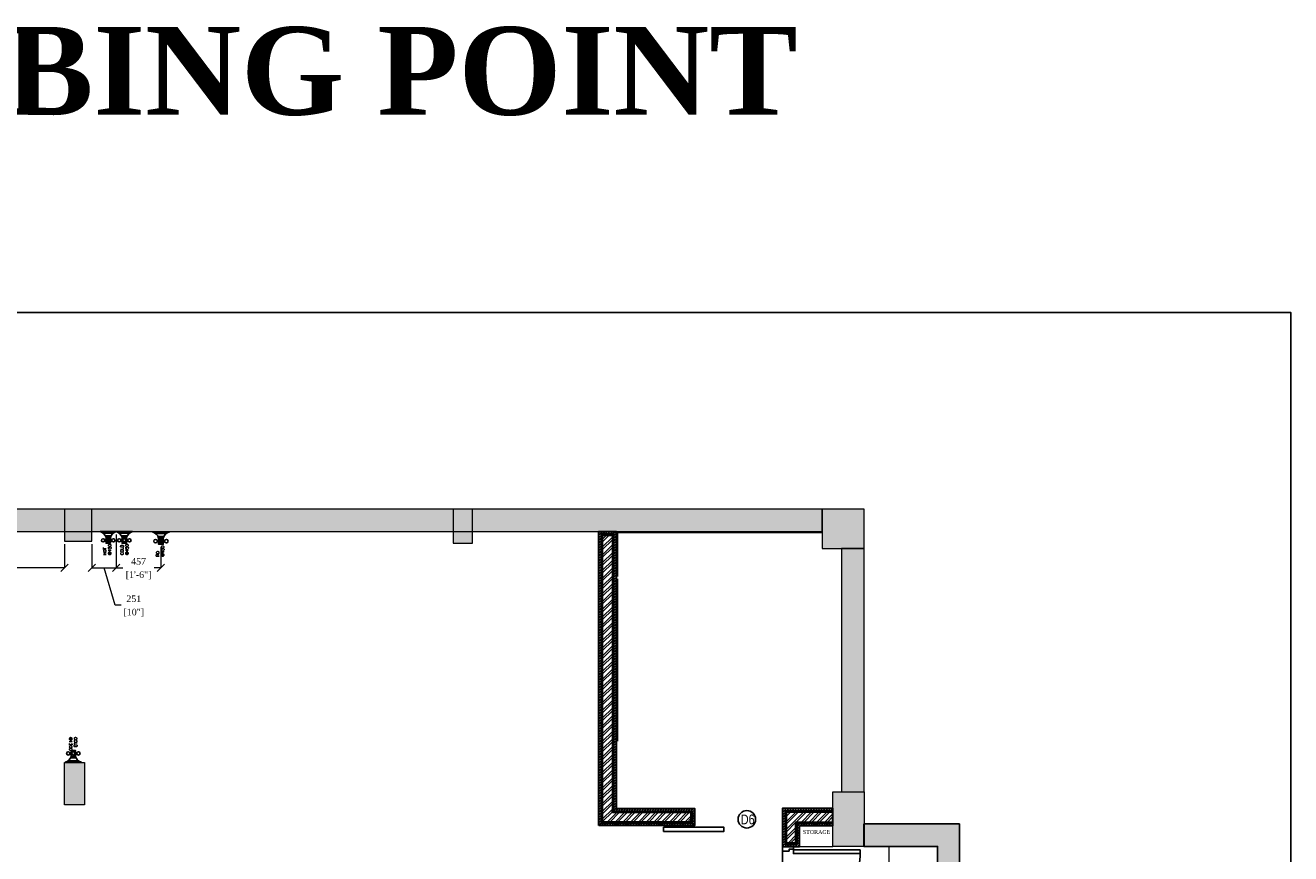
# Model space of a CAD drawing. Extents: x 3940905 to 4145695, y 925352 to 1109797.
# Tile 896 of 1056: x 4092959 to 4105919, y 1049264 to 1057745. Entities that reach past the tile are written whole.
import ezdxf

# ---------------------------------------------------------------- set-up
doc = ezdxf.new("R2010")
doc.units = 0
doc.header["$LTSCALE"] = 750
doc.header["$MEASUREMENT"] = 0
doc.header["$PDMODE"] = 35
doc.header["$PDSIZE"] = 150
doc.linetypes.add('DASHED', pattern=[0.75, 0.5, -0.25])
doc.linetypes.add('DASHED2', pattern=[0.375, 0.25, -0.125])
doc.layers.get('0').update_dxf_attribs({"linetype": 'CONTINUOUS', "lineweight": 0})
doc.layers.get('Defpoints').update_dxf_attribs({"linetype": 'CONTINUOUS'})
for name, color, linetype in [('AR-FURNITURE', 34, 'CONTINUOUS'), ('CKD Plumbing', 6, 'CONTINUOUS'), ('DOOR', 44, 'CONTINUOUS'), ('kitchen equip1', 8, 'CONTINUOUS'), ('PDF_KIT TEXT.', 7, 'CONTINUOUS'), ('S-Hatch_8', 7, 'CONTINUOUS'), ('TEXT', 7, 'CONTINUOUS')]:
    doc.layers.add(name, color=color, linetype=linetype)
for name, color, linetype, lineweight in [('CIVIL WALLS', 7, 'CONTINUOUS', 30), ('CKD - Kit Text', 171, 'CONTINUOUS', 13), ('CKD Dimensions', 7, 'CONTINUOUS', 0), ('CKD Equipments', 252, 'CONTINUOUS', 0), ('COLUMN', 1, 'CONTINUOUS', 9), ('COUNTER', 34, 'CONTINUOUS', 0), ('FURN', 15, 'CONTINUOUS', 5), ('HATCH', 7, 'CONTINUOUS', 0), ('wall', 7, 'CONTINUOUS', 25)]:
    doc.layers.add(name, color=color, linetype=linetype, lineweight=lineweight)
doc.styles.add('ARA-30', font='arial.ttf', dxfattribs={"width": 0.8, "height": 150})
doc.styles.add('CKD_Dimension Text', font='BOOKOS.TTF')
doc.styles.get("Standard").update_dxf_attribs({"font": 'romans.shx'})
doc.styles.add('TXT1', font='times.ttf')
doc.dimstyles.new('CKD-Dimensions', dxfattribs={"dimscale": 1.5, "dimtxt": 45, "dimasz": 50, "dimexe": 0, "dimexo": 20, "dimgap": 20, "dimtad": 0, "dimdec": 0, "dimzin": 4, "dimdsep": 46, "dimtxsty": 'CKD_Dimension Text', "dimblk": 'OBLIQUE', "dimcen": 12, "dimclrd": 150, "dimclre": 150, "dimclrt": 7, "dimazin": 2, "dimtfac": 1, "dimtdec": 0, "dimtofl": 0, "dimtmove": 1, "dimatfit": 2, "dimfxl": 1, "dimtfillclr": 7, "dimtolj": 1, "dimtzin": 0, "dimlwd": -1, "dimlwe": -1, "dimarcsym": 0})
pattern_1 = [(45, (113076.0437304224, 4769.378679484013), (-39.7747564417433, 39.7747564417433), []), (45, (113102.5602346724, 4769.378679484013), (-39.7747564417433, 39.7747564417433), [])]
pattern_2 = [(49.99999999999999, (113076.0437304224, 4769.378679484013), (21.5178054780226, -1.882564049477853), [2.25, -24.75]), (355, (113076.0437304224, 4769.378679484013), (-4.16254000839, 22.56576401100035), [1.8, -19.8]), (100.45144446, (113077.8368808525, 4769.221799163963), (17.35526540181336, 20.68319972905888), [1.912205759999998, -21.03426335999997]), (46.18420000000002, (113076.0437304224, 4775.378679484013), (32.01723992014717, -4.965578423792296), [3.375, -37.125]), (96.63563549, (113078.7118327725, 4774.964880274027), (28.03985837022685, 29.22355802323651), [2.86831026, -31.55141279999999]), (351.1841639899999, (113076.0437304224, 4775.378679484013), (28.03985835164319, 29.2235580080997), [2.7, -29.70000003]), (21, (113079.0437304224, 4773.878679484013), (17.90721156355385, -12.07856671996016), [2.25, -24.75]), (326.0000000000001, (113079.0437304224, 4773.878679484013), (7.299459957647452, 21.75450135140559), [1.799999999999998, -19.79999999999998]), (71.45144474, (113080.5359980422, 4772.872132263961), (25.20667130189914, 9.675934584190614), [1.912205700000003, -21.03426336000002]), (37.50000000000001, (113076.0437304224, 4769.378679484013), (0.3647956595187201, 9.986815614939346), [0, -19.56, 0, -20.1, 0, -19.875]), (7.499999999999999, (113076.0437304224, 4769.378679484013), (7.892086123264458, 11.83235135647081), [0, -11.45999999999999, 0, -19.10999999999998, 0, -7.574999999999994]), (327.5, (113069.3537304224, 4769.378679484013), (16.01467308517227, -0.6766461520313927), [0, -7.5, 0, -23.4, 0, -31.05]), (317.5, (113066.3537304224, 4769.378679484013), (17.49558508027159, 3.003149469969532), [0, -9.75, 0, -15.54, 0, -22.05])]

# ---------------------------------------------------------------- blocks, each defined once
blk = doc.blocks.new('EDFDSCX')
blk.add_line((498130.3504498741, -854141.3801531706, -1.195304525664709e-08), (498655.5372229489, -854140.8563936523, -1.195304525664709e-08))
at = {"layer": 'DOOR', "elevation": -1.195304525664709e-08}
for points in [[(498666.0847833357, -853504.0026184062), (498666.6308213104, -854051.5285574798), (498635.9364051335, -854051.5591684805), (498635.3903671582, -853504.0332294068)], [(498092.8548822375, -854052.074595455), (498114.6604399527, -854052.079027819), (498114.6693046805, -854087.2179123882), (498130.3637469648, -854087.213480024), (498130.3504498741, -854141.3801531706), (498092.8504498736, -854141.3801531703)], [(498692.8545904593, -854051.4762263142), (498671.0490849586, -854051.5241512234), (498671.1103069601, -854086.6629835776), (498655.4158870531, -854086.6898547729), (498655.5372229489, -854140.8563936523), (498693.0371483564, -854140.7815975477)]]:
    blk.add_lwpolyline(points, close=True, dxfattribs=at)
at = {"layer": 'DOOR', "color": 8, "linetype": 'DASHED2', "ltscale": 0.5}
blk.add_arc((498643.5917439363, -854033.2365009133, -1.195304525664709e-08), 529.2668184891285, 89.22640451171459, 182.040228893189, dxfattribs=at)
blk = doc.blocks.new('COLUMN')
at = {"layer": 'COLUMN'}
h = blk.add_hatch(color=1, dxfattribs=at)
h.dxf.hatch_style = 1
h.paths.add_polyline_path([(2683498.95855519, 965771.0625738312), (2684447.95855519, 965771.0625738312), (2684447.95855519, 965331.0625738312), (2683498.95855519, 965331.0625738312)])
h.paths.add_polyline_path([(2684237.95855519, 970191.0625738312), (2683498.95855519, 970191.0625738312), (2683498.95855519, 969191.0625738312), (2684237.95855519, 969191.0625738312)])
h.paths.add_polyline_path([(2687442.95855519, 969266.0625738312), (2687037.95855519, 969266.0625738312), (2687037.95855519, 970031.0625738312), (2687442.95855519, 970031.0625738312)])
h.paths.add_polyline_path([(2687107.95855519, 972041.44686994), (2687643.95855519, 972041.44686994), (2687643.95855519, 971756.0625738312), (2687107.95855519, 971756.0625738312)])
h.paths.add_polyline_path([(2683498.95855519, 973491.0625738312), (2684407.95855519, 973491.0625738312), (2684407.95855519, 973041.0625738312), (2683498.95855519, 973041.0625738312)])
h.paths.add_polyline_path([(2683648.95855519, 975761.0625738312), (2683977.95855519, 975761.0625738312), (2683977.95855519, 975211.0625738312), (2683648.95855519, 975211.0625738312)])
h.paths.add_polyline_path([(2686977.95855519, 975811.0625738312), (2687727.95855519, 975811.0625738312), (2687727.95855519, 975476.0625738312), (2686977.95855519, 975476.0625738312)])
h.paths.add_polyline_path([(2689868.95855519, 975851.0625738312), (2689027.95855519, 975851.0625738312), (2689027.95855519, 975556.0625738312), (2689868.95855519, 975556.0625738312)])
h.paths.add_polyline_path([(2686977.95855519, 973346.0625738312), (2687643.95855519, 973346.0625738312), (2687643.95855519, 973116.0625738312), (2686977.95855519, 973116.0625738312)])
h.paths.add_polyline_path([(2683823.95855519, 977646.0625738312), (2684028.95855519, 977646.0625738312), (2684028.95855519, 977211.0625738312), (2683823.95855519, 977211.0625738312)])
h.paths.add_polyline_path([(2683823.95855519, 979911.0625738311), (2684103.95855519, 979911.0625738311), (2684103.95855519, 980241.0625738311), (2683823.95855519, 980241.0625738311)])
h.paths.add_polyline_path([(2687803.95855519, 979891.0625738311), (2688003.95855519, 979891.0625738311), (2688003.95855519, 980241.0625738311), (2687803.95855519, 980241.0625738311)])
h.paths.add_polyline_path([(2691583.95855519, 979836.0625738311), (2692013.95855519, 979836.0625738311), (2692013.95855519, 980241.0625738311), (2691583.95855519, 980241.0625738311)])
h.paths.add_polyline_path([(2691695.95855519, 977346.0625738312), (2692013.95855519, 977346.0625738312), (2692013.95855519, 976786.0625738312), (2691695.95855519, 976786.0625738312)])
h.paths.add_polyline_path([(2687442.95855519, 965841.0625738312), (2686812.95855519, 965841.0625738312), (2686812.95855519, 965401.0625738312), (2687442.95855519, 965401.0625738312)])
h.paths.add_polyline_path([(2687467.95855519, 963421.0625738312), (2686702.95855519, 963421.0625738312), (2686702.95855519, 962976.0625738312), (2687467.95855519, 962976.0625738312)])
h.paths.add_polyline_path([(2684167.95855519, 963191.0625738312), (2683398.958555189, 963191.0625738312), (2683398.958555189, 962446.0625738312), (2684167.95855519, 962446.0625738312)])
h.paths.add_polyline_path([(2684447.95855519, 958916.0625738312), (2683398.95855519, 958916.0625738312), (2683398.95855519, 959356.0625738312), (2684447.95855519, 959356.0625738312)])
h.paths.add_polyline_path([(2684447.95855519, 957356.0625738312), (2683413.95855519, 957356.0625738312), (2683413.95855519, 956916.0625738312), (2684447.95855519, 956916.0625738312)])
h.paths.add_polyline_path([(2687457.95855519, 957436.0625738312), (2686707.95855519, 957436.0625738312), (2686707.95855519, 956996.0625738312), (2687457.95855519, 956996.0625738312)])
h.paths.add_polyline_path([(2687452.95855519, 959516.0625738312), (2686692.95855519, 959516.0625738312), (2686692.95855519, 959086.0625738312), (2687452.95855519, 959086.0625738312)])
h.paths.add_polyline_path([(2683413.95855519, 953326.0625738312), (2684312.95855519, 953326.0625738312), (2684312.95855519, 953776.0625738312), (2683413.95855519, 953776.0625738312)])
h.paths.add_polyline_path([(2683293.95855519, 952396.0625738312), (2683767.95855519, 952396.0625738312), (2683767.95855519, 951976.0625738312), (2683293.95855519, 951976.0625738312)])
h.paths.add_polyline_path([(2682463.958555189, 977841.0625738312), (2681833.95855519, 977841.0625738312), (2681833.95855519, 977051.0625738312), (2682463.958555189, 977051.0625738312)])
at = {"color": 2}
for points in [[(2683823.95855519, 979911.0625738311), (2684103.95855519, 979911.0625738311), (2684103.95855519, 980241.0625738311), (2683823.95855519, 980241.0625738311)], [(2687803.95855519, 979891.0625738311), (2688003.95855519, 979891.0625738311), (2688003.95855519, 980241.0625738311), (2687803.95855519, 980241.0625738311)], [(2691583.95855519, 979836.0625738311), (2692013.95855519, 979836.0625738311), (2692013.95855519, 980241.0625738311), (2691583.95855519, 980241.0625738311)], [(2683823.95855519, 977646.0625738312), (2684028.95855519, 977646.0625738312), (2684028.95855519, 977211.0625738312), (2683823.95855519, 977211.0625738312)], [(2691695.95855519, 977346.0625738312), (2692013.95855519, 977346.0625738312), (2692013.95855519, 976786.0625738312), (2691695.95855519, 976786.0625738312)]]:
    blk.add_lwpolyline(points, close=True, dxfattribs=at)
at = {"layer": 'COLUMN', "color": 1}
for points in [[(2683823.95855519, 979911.0625738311), (2684103.95855519, 979911.0625738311), (2684103.95855519, 980241.0625738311), (2683823.95855519, 980241.0625738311)], [(2687803.95855519, 979891.0625738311), (2688003.95855519, 979891.0625738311), (2688003.95855519, 980241.0625738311), (2687803.95855519, 980241.0625738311)], [(2691583.95855519, 979836.0625738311), (2692013.95855519, 979836.0625738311), (2692013.95855519, 980241.0625738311), (2691583.95855519, 980241.0625738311)], [(2683823.95855519, 977646.0625738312), (2684028.95855519, 977646.0625738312), (2684028.95855519, 977211.0625738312), (2683823.95855519, 977211.0625738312)], [(2691695.95855519, 977346.0625738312), (2692013.95855519, 977346.0625738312), (2692013.95855519, 976786.0625738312), (2691695.95855519, 976786.0625738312)]]:
    blk.add_lwpolyline(points, close=True, dxfattribs=at)
blk = doc.blocks.new('G$C978481E4')
at = {"layer": 'CKD Plumbing'}
h = blk.add_hatch(color=1, dxfattribs=at)
h.dxf.hatch_style = 1
h.paths.add_polyline_path([(180.3019406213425, 225.000094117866), (120.3019406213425, 225.000094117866), (120.3019406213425, 270.000094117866), (180.3019406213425, 270.000094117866)])
h = blk.add_hatch(color=5, dxfattribs=at)
h.dxf.hatch_style = 1
h.paths.add_polyline_path([(180.3019406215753, 60.00003137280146), (120.3019406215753, 60.00003137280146), (120.3019406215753, 105.0000313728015), (180.3019406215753, 105.0000313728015)])
edge = h.paths.add_edge_path()
edge.add_arc((157.8019804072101, -22.49992884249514), 85.51310803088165, 15.25509999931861, 74.74490000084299)
edge.add_line((240.3019406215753, 165.0000313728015), (240.3019406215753, 3.137280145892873e-05))
edge.add_line((195.3019406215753, 54.12603137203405), (195.3019406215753, 111.3480313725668))
edge.add_arc((157.8019725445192, 187.5000235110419), 85.51312401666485, 285.25508075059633, 344.7448807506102, ccw=False)
edge.add_line((225.3019406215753, 135.5520313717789), (225.3019406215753, 29.47803137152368))
at = {"layer": 'CKD Plumbing', "color": 1}
for p, q in [((142.8019406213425, 270.000094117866), (142.8019406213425, 285.000094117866)), ((157.8019406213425, 270.000094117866), (157.8019406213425, 285.000094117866)), ((195.3019406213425, 276.3480941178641), (195.3019406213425, 219.1260941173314)), ((225.3019406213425, 194.4780941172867), (225.3019406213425, 300.5520941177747)), ((240.3019406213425, 165.000094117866), (240.3019406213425, 330.000094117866)), ((142.8019406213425, 225.000094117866), (142.8019406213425, 210.000094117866)), ((157.8019406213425, 225.000094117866), (157.8019406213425, 210.000094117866))]:
    blk.add_line(p, q, dxfattribs=at)
at = {"layer": 'CKD Plumbing', "color": 5}
for p, q in [((225.3019406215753, 29.47803137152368), (225.3019406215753, 135.5520313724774)), ((240.3019406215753, 3.137280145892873e-05), (240.3019406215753, 165.0000313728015)), ((142.8019406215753, 105.0000313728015), (142.8019406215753, 120.0000313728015)), ((142.8019406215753, 60.00003137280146), (142.8019406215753, 45.00003137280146)), ((157.8019406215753, 105.0000313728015), (157.8019406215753, 120.0000313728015)), ((157.8019406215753, 60.00003137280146), (157.8019406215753, 45.00003137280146)), ((195.3019406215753, 111.3480313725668), (195.3019406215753, 54.12603137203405))]:
    blk.add_line(p, q, dxfattribs=at)
at = {"layer": 'CKD Plumbing', "color": 1}
blk.add_lwpolyline([(180.3019406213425, 225.000094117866), (120.3019406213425, 225.000094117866), (120.3019406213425, 270.000094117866), (180.3019406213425, 270.000094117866)], close=True, dxfattribs=at)
at = {"layer": 'CKD Plumbing', "color": 5}
blk.add_lwpolyline([(180.3019406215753, 60.00003137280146), (120.3019406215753, 60.00003137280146), (120.3019406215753, 105.0000313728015), (180.3019406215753, 105.0000313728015)], close=True, dxfattribs=at)
at = {"layer": 'CKD Plumbing', "color": 1}
for centre in [(150.3019406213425, 300.000094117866), (150.3019406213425, 247.500094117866), (150.3019406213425, 195.000094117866)]:
    blk.add_circle(centre, 16.77051, dxfattribs=at)
at = {"layer": 'CKD Plumbing', "color": 5}
for centre in [(150.3019406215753, 135.0000313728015), (150.3019406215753, 82.50003137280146), (150.3019406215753, 30.00003137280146)]:
    blk.add_circle(centre, 16.77051, dxfattribs=at)
at = {"layer": 'CKD Plumbing', "color": 1}
for centre, start, end in [((157.8019406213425, 352.500094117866), 285.2550999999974, 344.7448999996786), ((157.8019406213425, 142.500094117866), 15.25509999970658, 74.74490000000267)]:
    blk.add_arc(centre, 85.51313999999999, start, end, dxfattribs=at)
at = {"layer": 'CKD Plumbing', "color": 5}
for centre, start, end in [((157.8019406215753, 187.5000313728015), 285.2550999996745, 344.7448999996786), ((157.8019406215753, -22.49996862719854), 15.25509999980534, 74.74490000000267)]:
    blk.add_arc(centre, 85.51314, start, end, dxfattribs=at)
at = {"layer": 'kitchen equip1', "ltscale": 700}
for p, q in [((163.7756747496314, 261.8140799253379, -5.889800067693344), (135.3283646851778, 261.6159535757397, -5.889800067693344)), ((135.3283646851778, 261.6159535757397, -5.889800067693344), (135.4132759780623, 249.4242492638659, -5.889800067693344)), ((186.0705251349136, 270.0975535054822, -5.889800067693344), (163.7190672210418, 269.9418828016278, -5.889800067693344)), ((163.7190672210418, 269.9418828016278, -5.889800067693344), (163.7756747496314, 261.8140799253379, -5.889800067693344)), ((164.9119411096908, 244.5495747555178, -5.889800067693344), (159.9240515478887, 231.3065153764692, -5.889800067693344)), ((164.9149012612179, 98.24204705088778, -5.889800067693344), (136.4675911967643, 98.04392070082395, -5.889800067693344)), ((164.9715087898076, 90.11424417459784, -5.889800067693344), (164.9149012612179, 98.24204705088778, -5.889800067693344))]:
    blk.add_line(p, q, dxfattribs=at)
at = {"layer": 'CKD Plumbing', "color": 7, "char_height": 30, "width": 251, "attachment_point": 1}
for s, insert in [('HOT\\P@450', (0, 297.0841901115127)), ('COLD\\P@450', (1, 120.5841901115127))]:
    blk.add_mtext(s, dxfattribs=dict(at, insert=insert))
blk = doc.blocks.new('G$C0C3C389A')
at = {"layer": 'CKD Dimensions'}
blk.add_blockref('G$C978481E4', (0, 0), dxfattribs=at)
blk = doc.blocks.new('G$C05251FD8')
at = {"layer": 'CKD Plumbing'}
h = blk.add_hatch(color=54, dxfattribs=at)
h.dxf.hatch_style = 1
h.paths.add_polyline_path([(189.8059406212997, 63.50403320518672), (126.3019406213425, 63.50403320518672), (126.3019406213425, 111.1320332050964), (189.8059406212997, 111.1320332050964)])
at = {"layer": 'CKD Plumbing', "color": 54}
for p, q in [((237.4339406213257, 31.19954840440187, 83.88463124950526), (237.4339406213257, 143.4682700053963, 83.88463124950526)), ((253.3099406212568, 3.320511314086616e-05, 83.88463124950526), (253.3099406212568, 174.6360332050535, 83.88463124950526)), ((150.1159406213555, 111.1320332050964, 83.88463124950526), (150.1159406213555, 127.0080332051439, 83.88463124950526)), ((150.1159406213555, 63.50403320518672, 83.88463124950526), (150.1159406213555, 47.62803320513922, 83.88463124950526)), ((165.9919406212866, 111.1320332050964, 83.88463124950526), (165.9919406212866, 127.0080332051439, 83.88463124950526)), ((165.9919406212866, 63.50403320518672, 83.88463124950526), (165.9919406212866, 47.62803320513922, 83.88463124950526)), ((205.6819406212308, 117.8507564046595, 83.88463124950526), (205.6819406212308, 57.28699160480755, 83.88463124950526))]:
    blk.add_line(p, q, dxfattribs=at)
at = {"layer": 'CKD Plumbing', "color": 54, "elevation": 83.88463124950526}
blk.add_lwpolyline([(189.8059406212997, 63.50403320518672), (126.3019406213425, 63.50403320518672), (126.3019406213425, 111.1320332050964), (189.8059406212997, 111.1320332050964)], close=True, dxfattribs=at)
at = {"layer": 'CKD Plumbing', "color": 54}
for centre in [(158.0539406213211, 142.8840332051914, 83.88463124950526), (158.0539406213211, 87.31803320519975, 83.88463124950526), (158.0539406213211, 31.75203320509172, 83.88463124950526)]:
    blk.add_circle(centre, 17.74990778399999, dxfattribs=at)
for centre, start, end in [((165.9919406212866, 198.4500332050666, 83.88463124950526), 285.2550999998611, 344.744899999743), ((165.9919406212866, -23.8139667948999, 83.88463124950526), 15.2550999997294, 74.7449000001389)]:
    blk.add_arc(centre, 90.50710737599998, start, end, dxfattribs=at)
at = {"layer": 'CKD Plumbing', "color": 7, "insert": (0, 134.5841901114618), "char_height": 30, "width": 251, "attachment_point": 1}
blk.add_mtext('RO\\P@450', dxfattribs=at)
blk = doc.blocks.new('G$CC311305C')
at = {"layer": 'CKD Dimensions'}
blk.add_blockref('G$C05251FD8', (0, 0), dxfattribs=at)
blk = doc.blocks.new('G$C3B45B564')
at = {"layer": 'CKD Plumbing'}
h = blk.add_hatch(color=5, dxfattribs=at)
h.dxf.hatch_style = 1
h.paths.add_polyline_path([(196.8019406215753, 60.00003137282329), (136.8019406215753, 60.00003137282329), (136.8019406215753, 105.0000313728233), (196.8019406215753, 105.0000313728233)])
edge = h.paths.add_edge_path()
edge.add_arc((174.3019804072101, -22.49992884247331), 85.51310803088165, 15.25509999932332, 74.74490000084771)
edge.add_line((256.8019406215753, 165.0000313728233), (256.8019406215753, 3.137282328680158e-05))
edge.add_line((211.8019406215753, 54.12603137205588), (211.8019406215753, 111.3480313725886))
edge.add_arc((174.3019725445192, 187.5000235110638), 85.51312401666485, 285.2550807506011, 344.744880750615, ccw=False)
edge.add_line((241.8019406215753, 135.5520313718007), (241.8019406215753, 29.47803137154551))
at = {"layer": 'CKD Plumbing', "color": 5}
for p, q in [((241.8019406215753, 29.47803137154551), (241.8019406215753, 135.5520313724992)), ((256.8019406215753, 3.137282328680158e-05), (256.8019406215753, 165.0000313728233)), ((159.3019406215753, 105.0000313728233), (159.3019406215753, 120.0000313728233)), ((159.3019406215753, 60.00003137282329), (159.3019406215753, 45.00003137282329)), ((174.3019406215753, 105.0000313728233), (174.3019406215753, 120.0000313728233)), ((174.3019406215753, 60.00003137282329), (174.3019406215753, 45.00003137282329)), ((211.8019406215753, 111.3480313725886), (211.8019406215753, 54.12603137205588))]:
    blk.add_line(p, q, dxfattribs=at)
blk.add_lwpolyline([(196.8019406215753, 60.00003137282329), (136.8019406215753, 60.00003137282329), (136.8019406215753, 105.0000313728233), (196.8019406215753, 105.0000313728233)], close=True, dxfattribs=at)
for centre in [(166.8019406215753, 135.0000313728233), (166.8019406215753, 82.50003137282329), (166.8019406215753, 30.00003137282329)]:
    blk.add_circle(centre, 16.77051, dxfattribs=at)
for centre, start, end in [((174.3019406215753, 187.5000313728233), 285.2550999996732, 344.7448999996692), ((174.3019406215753, -22.49996862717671), 15.25509999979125, 74.74490000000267)]:
    blk.add_arc(centre, 85.51314, start, end, dxfattribs=at)
at = {"layer": 'kitchen equip1', "ltscale": 700}
for p, q in [((181.4149012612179, 98.2420470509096, -5.889800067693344), (152.9675911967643, 98.04392070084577, -5.889800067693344)), ((181.4715087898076, 90.11424417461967, -5.889800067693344), (181.4149012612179, 98.2420470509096, -5.889800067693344))]:
    blk.add_line(p, q, dxfattribs=at)
at = {"layer": 'CKD Plumbing', "color": 7, "insert": (0, 120.58419011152), "char_height": 30, "width": 251, "attachment_point": 1}
blk.add_mtext('COLD\\P@1200', dxfattribs=at)
blk = doc.blocks.new('G$C67A3429A')
at = {"layer": 'CKD - Kit Text', "ltscale": 10}
blk.add_blockref('G$C3B45B564', (0, 7.275957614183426e-12), dxfattribs=at)
blk = doc.blocks.new('_Oblique')
at = {"color": 0, "linetype": 'ByBlock', "lineweight": -2, "transparency": 16777216}
blk.add_line((-0.5, -0.5), (0.5, 0.5), dxfattribs=at)
blk = doc.blocks.new('*D851')
at = {"layer": 'CKD Dimensions', "color": 150}
for p, q in [((4091611.23075808, 1052531.620563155), (4091611.23075808, 1052190.640273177)), ((4093359.533385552, 1052432.149087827), (4093359.533385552, 1052190.640273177)), ((4091611.23075808, 1052190.640273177), (4092324.736910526, 1052190.640273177)), ((4093359.533385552, 1052190.640273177), (4092646.027233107, 1052190.640273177))]:
    blk.add_line(p, q, dxfattribs=at)
at = {"layer": 'Defpoints', "color": 0}
for p in [(4091611.23075808, 1052561.620563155), (4093359.533385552, 1052462.149087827), (4093359.533385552, 1052190.640273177)]:
    blk.add_point(p, dxfattribs=at)
at = {"layer": 'CKD Dimensions', "color": 150, "linetype": 'ByBlock', "xscale": 75, "yscale": 75, "zscale": 75, "rotation": 180}
blk.add_blockref('_Oblique', (4091611.23075808, 1052190.640273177), dxfattribs=at)
at = {"layer": 'CKD Dimensions', "color": 150, "linetype": 'ByBlock', "xscale": 75, "yscale": 75, "zscale": 75}
blk.add_blockref('_Oblique', (4093359.533385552, 1052190.640273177), dxfattribs=at)
at = {"layer": 'CKD Dimensions', "color": 7, "lineweight": 0, "char_height": 67.5, "attachment_point": 5, "style": 'CKD_Dimension Text'}
for s, insert in [('\\A1;1748', (4092485.382071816, 1052256.204789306)), ('\\A1;[5\'-9"]', (4092485.382071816, 1052113.946724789))]:
    blk.add_mtext(s, dxfattribs=dict(at, insert=insert))
blk = doc.blocks.new('*D852')
at = {"layer": 'CKD Dimensions', "color": 150}
for p, q in [((4093890.627721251, 1052531.620554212), (4093890.627721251, 1052190.640273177)), ((4093639.533385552, 1052432.149087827), (4093639.533385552, 1052190.640273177)), ((4093639.533385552, 1052190.640273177), (4093890.627721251, 1052190.640273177)), ((4093880.113703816, 1051807.19672479), (4093765.080553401, 1052190.640273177)), ((4093940.113703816, 1051807.19672479), (4093880.113703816, 1051807.19672479))]:
    blk.add_line(p, q, dxfattribs=at)
at = {"layer": 'Defpoints', "color": 0}
for p in [(4093890.627721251, 1052561.620554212), (4093639.533385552, 1052462.149087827), (4093890.627721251, 1052190.640273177)]:
    blk.add_point(p, dxfattribs=at)
at = {"layer": 'CKD Dimensions', "color": 150, "linetype": 'ByBlock', "xscale": 75, "yscale": 75, "zscale": 75, "rotation": 180}
blk.add_blockref('_Oblique', (4093639.533385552, 1052190.640273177), dxfattribs=at)
at = {"layer": 'CKD Dimensions', "color": 150, "linetype": 'ByBlock', "xscale": 75, "yscale": 75, "zscale": 75}
blk.add_blockref('_Oblique', (4093890.627721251, 1052190.640273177), dxfattribs=at)
at = {"layer": 'CKD Dimensions', "color": 7, "lineweight": 0, "char_height": 67.5, "attachment_point": 5, "style": 'CKD_Dimension Text'}
for s, insert in [('\\A1;251', (4094070.033058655, 1051873.317692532)), ('\\A1;[10"]', (4094070.033058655, 1051730.503176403))]:
    blk.add_mtext(s, dxfattribs=dict(at, insert=insert))
blk = doc.blocks.new('*D853')
at = {"layer": 'CKD Dimensions', "color": 150}
for p, q in [((4093890.627721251, 1052531.620554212), (4093890.627721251, 1052190.640273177)), ((4094347.78904201, 1052401.363884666), (4094347.78904201, 1052190.640273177)), ((4093890.627721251, 1052190.640273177), (4093958.56322034, 1052190.640273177)), ((4094347.78904201, 1052190.640273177), (4094279.853542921, 1052190.640273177))]:
    blk.add_line(p, q, dxfattribs=at)
at = {"layer": 'Defpoints', "color": 0}
for p in [(4093890.627721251, 1052561.620554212), (4094347.78904201, 1052431.363884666), (4094347.78904201, 1052190.640273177)]:
    blk.add_point(p, dxfattribs=at)
at = {"layer": 'CKD Dimensions', "color": 150, "linetype": 'ByBlock', "xscale": 75, "yscale": 75, "zscale": 75, "rotation": 180}
blk.add_blockref('_Oblique', (4093890.627721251, 1052190.640273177), dxfattribs=at)
at = {"layer": 'CKD Dimensions', "color": 150, "linetype": 'ByBlock', "xscale": 75, "yscale": 75, "zscale": 75}
blk.add_blockref('_Oblique', (4094347.78904201, 1052190.640273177), dxfattribs=at)
at = {"layer": 'CKD Dimensions', "color": 7, "lineweight": 0, "char_height": 67.5, "attachment_point": 5, "style": 'CKD_Dimension Text'}
for s, insert in [('\\A1;457', (4094119.20838163, 1052256.204789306)), ('\\A1;[1\'-6"]', (4094119.20838163, 1052113.946724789))]:
    blk.add_mtext(s, dxfattribs=dict(at, insert=insert))

msp = doc.modelspace()

# ---------------------------------------------------------------- hatches: boundary and pattern name
at = {"layer": 'CIVIL WALLS', "true_color": 0x136734}
h = msp.add_hatch(dxfattribs=at)
h.set_pattern_fill('AR-CONC', color=116, scale=3)
h.set_pattern_definition(pattern_2)
h.paths.add_polyline_path([(4098871.71634526, 1049587.955297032), (4098871.71634526, 1052524.11663122), (4098971.71634526, 1052524.11663122), (4098971.71634526, 1049687.955297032), (4099776.331188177, 1049687.955297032), (4099776.331188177, 1049587.955297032)], flags=16)
h.paths.add_polyline_path([(4098859.21634526, 1049575.455297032), (4098859.21634526, 1052536.61663122), (4098984.21634526, 1052536.61663122), (4098984.21634526, 1049700.455297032), (4099788.831188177, 1049700.455297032), (4099788.831188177, 1049575.455297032)])
h = msp.add_hatch(dxfattribs=at)
h.set_pattern_fill('AR-CONC', color=116, scale=3)
h.set_pattern_definition(pattern_2)
h.paths.add_polyline_path([(4100752.221851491, 1049374.116631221), (4100852.221851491, 1049374.116631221), (4100852.221851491, 1049587.955297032), (4101231.312834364, 1049587.955297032), (4101231.312834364, 1049687.955297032), (4100752.221851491, 1049687.955297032)], flags=16)
h.paths.add_polyline_path([(4100864.721851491, 1049575.455297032), (4101231.312834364, 1049575.455297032), (4101231.312834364, 1049700.455297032), (4100741.147077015, 1049700.455297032), (4100741.147077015, 1049361.616631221), (4100864.721851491, 1049361.616631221)])
at = {"layer": 'HATCH'}
h = msp.add_hatch(color=8, dxfattribs=at)
h.dxf.hatch_style = 1
h.paths.add_polyline_path([(4101119.533385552, 1052791.620563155), (4088524.533385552, 1052791.620563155), (4088524.533385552, 1038746.620563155), (4088394.533385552, 1038746.620563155), (4088394.533385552, 1024783.620563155), (4088557.533385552, 1024783.620563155), (4088557.533385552, 1018259.600273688), (4089014.533385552, 1018259.600273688), (4089014.533385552, 1022833.620563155), (4089014.533385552, 1024946.620563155), (4088624.533385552, 1024946.620563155), (4088624.533385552, 1038516.648499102), (4088749.533385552, 1038516.619399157), (4088749.533385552, 1052561.620563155), (4101119.533385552, 1052561.620563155)])
h = msp.add_hatch(color=8, dxfattribs=at)
h.dxf.hatch_style = 1
h.paths.add_polyline_path([(4101549.533385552, 1052386.620563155), (4101319.533385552, 1052386.620563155), (4101319.533385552, 1049896.620563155), (4101549.533385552, 1049896.620563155)])
at = {"layer": 'HATCH', "true_color": 0x808080}
h = msp.add_hatch(color=8, dxfattribs=at)
h.dxf.hatch_style = 1
h.paths.add_polyline_path([(4102527.887608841, 1049568.042993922), (4101547.887608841, 1049568.042993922), (4101547.887608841, 1049338.042993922), (4102302.219533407, 1049338.042993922), (4102305.492514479, 1044536.906340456), (4102530.492514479, 1044536.906340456)])
at = {"layer": 'S-Hatch_8'}
h = msp.add_hatch(dxfattribs=at)
h.set_pattern_fill('ANSI31', color=6, scale=150)
h.set_pattern_definition([(45, (113076.0437304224, 4769.378679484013), (-13.25825214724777, 13.25825214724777), [])])
h.paths.add_polyline_path([(4090387.434775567, 1046022.727130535), (4090262.434775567, 1046022.727130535), (4090262.434775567, 1045141.466985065), (4090387.434775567, 1045141.466985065)], flags=16)
h.paths.add_polyline_path([(4090412.434775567, 1046047.727130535), (4090237.434775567, 1046047.727130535), (4090237.434775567, 1045116.466985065), (4090412.434775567, 1045116.466985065)])
h.paths.add_polyline_path([(4093513.531821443, 1047802.685384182), (4093513.532168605, 1047677.680326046), (4090387.434775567, 1047677.685378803), (4090387.434775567, 1046971.66404786), (4090262.434775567, 1046971.66404786), (4090262.434775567, 1047802.685378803)], flags=16)
h.paths.add_polyline_path([(4096813.377068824, 1047072.161036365), (4098464.721826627, 1047072.1859684), (4098464.721826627, 1046947.1859684), (4096813.377068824, 1046947.161036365)], flags=17)
h.paths.add_polyline_path([(4096813.377068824, 1047097.161036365), (4098489.721826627, 1047097.1859684), (4098489.721826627, 1046922.1859684), (4096813.377068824, 1046922.161036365)])
h.paths.add_polyline_path([(4098339.721851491, 1045741.920865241), (4098339.721851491, 1046172.161036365), (4098464.721851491, 1046172.161036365), (4098464.721851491, 1045741.920865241), (4099489.721851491, 1045741.920865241), (4099489.721851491, 1045616.821209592), (4097113.533385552, 1045616.771381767), (4097113.533385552, 1045741.871037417)], flags=16)
h.paths.add_polyline_path([(4098314.721851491, 1045766.821209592), (4098314.721851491, 1046172.161036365), (4098489.721851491, 1046172.161036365), (4098489.721851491, 1045766.821209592), (4099514.721851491, 1045766.821209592), (4099514.721851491, 1045591.821209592), (4097113.533385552, 1045591.821209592), (4097113.533385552, 1045766.821209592)])
h.paths.add_polyline_path([(4102304.340140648, 1046227.323766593), (4102302.788883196, 1048502.863664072), (4102191.857018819, 1048502.622785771), (4102191.857018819, 1047477.622437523), (4100864.721851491, 1047477.622437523), (4100864.721851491, 1048561.620563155), (4100739.721851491, 1048561.620563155), (4100739.721851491, 1045314.562478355), (4100864.721851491, 1045314.562478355), (4100864.721851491, 1047352.622855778), (4102191.859381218, 1047352.622855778), (4102191.854656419, 1046352.087501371), (4101664.659854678, 1046352.110837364), (4101664.659854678, 1046227.110862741)], flags=17)
h.paths.add_polyline_path([(4102302.772005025, 1048527.622256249), (4102166.857018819, 1048527.622785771), (4102166.857018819, 1047502.622437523), (4100889.721851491, 1047502.622437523), (4100889.721851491, 1048586.620563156), (4100714.721851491, 1048586.620563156), (4100714.721851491, 1045289.562478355), (4100889.721851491, 1045289.562478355), (4100889.721851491, 1047327.622855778), (4102166.858199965, 1047327.622855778), (4102166.855837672, 1046377.088684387), (4101639.659854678, 1046377.112018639), (4101639.659854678, 1046202.11204396), (4102304.357018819, 1046202.565174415)])
h.paths.add_polyline_path([(4100864.721851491, 1049575.455297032), (4101231.312834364, 1049575.455297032), (4101231.312834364, 1049700.455297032), (4100741.147077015, 1049700.455297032), (4100741.147077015, 1049361.616631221), (4100864.721851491, 1049361.616631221)], flags=16)
h.paths.add_polyline_path([(4100889.721851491, 1049550.455297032), (4101231.312834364, 1049550.455297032), (4101231.312834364, 1049725.455297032), (4100714.675118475, 1049725.455297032), (4100714.721851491, 1049336.616631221), (4100889.721851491, 1049336.616631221)])
h.paths.add_polyline_path([(4098859.21634526, 1049575.455297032), (4098859.21634526, 1052536.61663122), (4098984.21634526, 1052536.61663122), (4098984.21634526, 1049700.455297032), (4099788.831188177, 1049700.455297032), (4099788.831188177, 1049575.455297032)], flags=16)
h.paths.add_polyline_path([(4098834.21634526, 1049550.455297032), (4098834.21634526, 1052561.61663122), (4099009.21634526, 1052561.61663122), (4099009.21634526, 1049725.455297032), (4099813.831188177, 1049725.455297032), (4099813.831188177, 1049550.455297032)])
h.paths.add_polyline_path([(4093034.533385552, 1047827.685378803), (4093034.533385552, 1047802.685384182), (4092914.533385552, 1047802.685383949), (4092914.533385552, 1047827.685378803), (4090237.434775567, 1047827.685378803), (4090237.434775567, 1046946.66404786), (4090412.434775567, 1046946.66404786), (4090412.434775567, 1047652.685378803), (4093513.533385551, 1047652.135336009), (4093513.533385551, 1047827.685378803)])
at = {"layer": 'S-Hatch_8', "true_color": 0x636466}
h = msp.add_hatch(dxfattribs=at)
h.set_pattern_fill('ANSI32', color=251, scale=150)
h.set_pattern_definition(pattern_1)
h.paths.add_polyline_path([(4098871.71634526, 1049587.955297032), (4098871.71634526, 1052524.11663122), (4098971.71634526, 1052524.11663122), (4098971.71634526, 1049687.955297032), (4099776.331188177, 1049687.955297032), (4099776.331188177, 1049587.955297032)])
h = msp.add_hatch(dxfattribs=at)
h.set_pattern_fill('ANSI32', color=251, scale=150)
h.set_pattern_definition(pattern_1)
h.paths.add_polyline_path([(4100752.221851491, 1049374.116631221), (4100852.221851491, 1049374.116631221), (4100852.221851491, 1049587.955297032), (4101231.312834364, 1049587.955297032), (4101231.312834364, 1049687.955297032), (4100752.221851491, 1049687.955297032)])

# ---------------------------------------------------------------- linework, layer by layer
at = {"layer": 'AR-FURNITURE'}
msp.add_lwpolyline([(4083332.938521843, 1054804.701455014), (4105919.387488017, 1054804.701455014), (4105919.387488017, 1015832.993752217), (4083332.938521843, 1015832.993752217)], close=True, dxfattribs=at)
at = {"layer": 'CIVIL WALLS', "color": 6}
for points in [[(4098834.21634526, 1049550.455297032), (4098834.21634526, 1052561.61663122), (4099009.21634526, 1052561.61663122), (4099009.21634526, 1049725.455297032), (4099813.831188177, 1049725.455297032), (4099813.831188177, 1049550.455297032)], [(4100889.721851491, 1049550.455297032), (4101231.312834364, 1049550.455297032), (4101231.312834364, 1049725.455297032), (4100714.675118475, 1049725.455297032), (4100714.721851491, 1049336.616631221), (4100889.721851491, 1049336.616631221)]]:
    msp.add_lwpolyline(points, close=True, dxfattribs=at)
at = {"layer": 'CIVIL WALLS', "color": 116, "true_color": 0x136734}
for points in [[(4098859.21634526, 1049575.455297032), (4098859.21634526, 1052536.61663122), (4098984.21634526, 1052536.61663122), (4098984.21634526, 1049700.455297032), (4099788.831188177, 1049700.455297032), (4099788.831188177, 1049575.455297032)], [(4100864.721851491, 1049575.455297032), (4101231.312834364, 1049575.455297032), (4101231.312834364, 1049700.455297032), (4100741.147077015, 1049700.455297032), (4100741.147077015, 1049361.616631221), (4100864.721851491, 1049361.616631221)]]:
    msp.add_lwpolyline(points, close=True, dxfattribs=at)
at = {"layer": 'CIVIL WALLS'}
for points in [[(4098871.71634526, 1049587.955297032), (4098871.71634526, 1052524.11663122), (4098971.71634526, 1052524.11663122), (4098971.71634526, 1049687.955297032), (4099776.331188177, 1049687.955297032), (4099776.331188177, 1049587.955297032)], [(4100752.221851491, 1049374.116631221), (4100852.221851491, 1049374.116631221), (4100852.221851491, 1049587.955297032), (4101231.312834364, 1049587.955297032), (4101231.312834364, 1049687.955297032), (4100752.221851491, 1049687.955297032)]]:
    msp.add_lwpolyline(points, close=True, dxfattribs=at)
at = {"layer": 'CIVIL WALLS', "color": 116, "true_color": 0x136734}
msp.add_lwpolyline([(4098971.71634526, 1049687.955297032), (4098971.71634526, 1049700.455297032)], dxfattribs=at)
at = {"layer": 'CKD Equipments', "linetype": 'DASHED', "ltscale": 25}
for p, q in [((4099025.638291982, 1052551.055860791), (4099025.638291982, 1052100.756893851)), ((4099025.638291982, 1052551.055860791), (4100217.596043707, 1052551.055860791)), ((4100217.596043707, 1052551.055860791), (4101117.685165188, 1052551.055860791)), ((4099027.262804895, 1051314.036369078), (4099027.262804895, 1052076.207427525)), ((4101317.648435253, 1052089.265706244), (4101317.648435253, 1051189.176584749)), ((4099027.262804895, 1050413.947247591), (4099027.262804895, 1051314.036369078)), ((4101317.648435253, 1051177.982712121), (4101317.648435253, 1050277.893590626))]:
    msp.add_line(p, q, dxfattribs=at)
at = {"layer": 'CKD Equipments'}
msp.add_line((4098837.394311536, 1050064.926325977), (4098837.394311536, 1050331.193206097), dxfattribs=at)
at = {"layer": 'COUNTER'}
msp.add_lwpolyline([(4102302.219533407, 1049338.042993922), (4101802.219533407, 1049338.042993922), (4101802.219533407, 1048827.622785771, 0.414213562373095), (4102102.219533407, 1048527.622785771), (4102302.219533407, 1048527.622785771)], format="xyb", dxfattribs=at)
at = {"layer": 'DOOR'}
msp.add_lwpolyline([(4099495.830440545, 1049533.791118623), (4100113.511636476, 1049533.791118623), (4100113.511636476, 1049491.758984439), (4099495.830440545, 1049491.758984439)], close=True, dxfattribs=at)
msp.add_circle((4100349.30486582, 1049615.637579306), 89.27683969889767, dxfattribs=at)
at = {"layer": 'FURN'}
msp.add_lwpolyline([(4100889.721851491, 1049336.616631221), (4101231.312834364, 1049336.616631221), (4101231.312834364, 1049550.455297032), (4100889.721851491, 1049550.455297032)], close=True, dxfattribs=at)
at = {"layer": 'wall', "lineweight": 0, "ltscale": 2}
for points in [[(4101119.533385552, 1052791.620563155), (4088524.533385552, 1052791.620563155), (4088524.533385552, 1038746.620563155), (4088394.533385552, 1038746.620563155), (4088394.533385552, 1024783.620563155), (4088557.533385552, 1024783.620563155), (4088557.533385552, 1018259.600273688), (4089014.533385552, 1018259.600273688), (4089014.533385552, 1024946.620563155), (4088624.533385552, 1024946.620563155), (4088624.533385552, 1038516.648499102), (4088749.533385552, 1038516.619399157), (4088749.533385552, 1052561.620563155), (4101119.533385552, 1052561.620563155)], [(4101549.533385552, 1052386.620563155), (4101319.533385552, 1052386.620563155), (4101319.533385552, 1049896.620563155), (4101549.533385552, 1049896.620563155)]]:
    msp.add_lwpolyline(points, close=True, dxfattribs=at)
at = {"layer": 'wall'}
msp.add_lwpolyline([(4102527.887608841, 1049568.042993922), (4101547.887608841, 1049568.042993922), (4101547.887608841, 1049338.042993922), (4102302.219533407, 1049338.042993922), (4102305.492514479, 1044536.906340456), (4102530.492514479, 1044536.906340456)], close=True, dxfattribs=at)

# ---------------------------------------------------------------- block references
at = {"layer": 'CKD Dimensions', "ltscale": 0.25, "rotation": 90}
for name, p in [('G$C0C3C389A', (4094055.627783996, 1052321.318622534)), ('G$CC311305C', (4094435.107075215, 1052305.061944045))]:
    msp.add_blockref(name, p, dxfattribs=at)
at = {"layer": 'CKD Equipments', "ltscale": 0.25, "rotation": 270}
msp.add_blockref('G$C67A3429A', (4093368.027363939, 1050456.412785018), dxfattribs=at)
at = {"layer": 'COLUMN'}
msp.add_blockref('COLUMN', (1409535.574830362, 72551.08651399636), dxfattribs=at)
at = {"layer": 'DOOR', "xscale": -1.249610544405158, "yscale": 1.24961054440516, "zscale": 1.249610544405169, "rotation": 270.0571400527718}
msp.add_blockref('EDFDSCX', (5168678.996395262, 427229.2949865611, 1.493665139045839e-08), dxfattribs=at)

# ---------------------------------------------------------------- texts
at = {"layer": 'DOOR', "insert": (4100286.52776798, 1049664.526377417, -2.110929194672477e-07), "char_height": 100, "attachment_point": 1, "style": 'ARA-30'}
msp.add_mtext_dynamic_manual_height_columns('D6', width=198, gutter_width=750, heights=[0], dxfattribs=at)
at = {"layer": 'PDF_KIT TEXT.', "color": 30, "insert": (4088975.948169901, 1057728.731494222), "char_height": 900, "width": 11666.32146002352, "attachment_point": 1, "style": 'CKD_Dimension Text'}
msp.add_mtext('\\pxqc;{\\fBookman Old Style|b1|i0|c0|p18;PLUMBING POINT}', dxfattribs=at)
at = {"layer": 'TEXT', "insert": (4100797.870987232, 1049505.628595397), "char_height": 40, "width": 531.4225023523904, "attachment_point": 1, "style": 'TXT1'}
msp.add_mtext('\\pxqc;STORAGE', dxfattribs=at)

# ---------------------------------------------------------------- dimensions: what is measured, and where the dimension line sits
at = {"layer": 'CKD Dimensions', "lineweight": 0}
for base, p1, p2, picture, middle in [((4093359.533385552, 1052190.640273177), (4091611.23075808, 1052561.620563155, 74.99989182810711), (4093359.533385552, 1052462.149087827), '*D851', (4092485.382071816, 1052190.640273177)), ((4093890.627721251, 1052190.640273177), (4093639.533385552, 1052462.149087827), (4093890.627721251, 1052561.620554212), '*D852', (4093970.113703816, 1051807.19672479)), ((4094347.78904201, 1052190.640273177), (4093890.627721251, 1052561.620554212), (4094347.78904201, 1052431.363884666, 83.88463124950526), '*D853', (4094119.20838163, 1052190.640273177))]:
    dim = msp.add_linear_dim(base=base, p1=p1, p2=p2, dimstyle='CKD-Dimensions', override={"dimpost": '\\X'}, dxfattribs=at)
    dim.commit()
    dim.dimension.update_dxf_attribs({"geometry": picture, "text_midpoint": middle})

doc.saveas('drawing.dxf')
